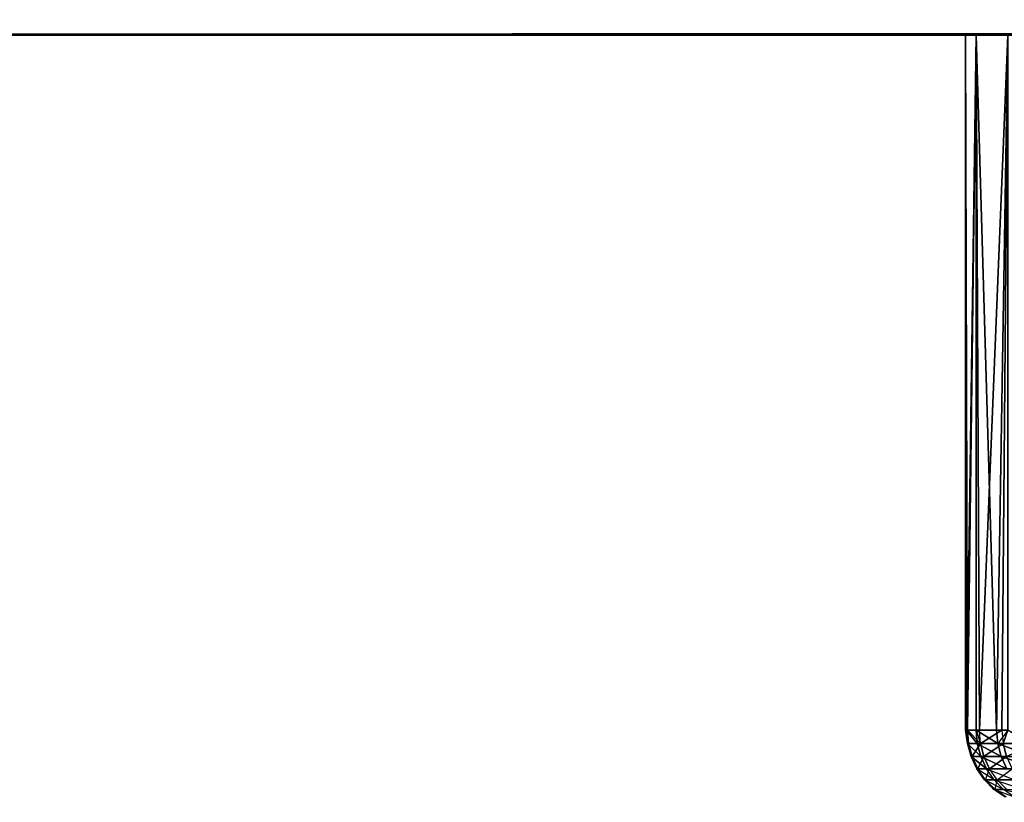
# Model space of a CAD drawing. Header units: centimetres. Extents: x 0.2 to 40.2, y 0.1 to 25.1.
# Tile 449 of 656: x 0.655 to 0.91, y 24.726 to 24.929. Entities that reach past the tile are written whole.
import ezdxf

# ---------------------------------------------------------------- set-up
doc = ezdxf.new("R2010")
doc.units = ezdxf.units.CM
doc.header["$LTSCALE"] = 2.54
doc.layers.get('0').update_dxf_attribs({"true_color": 0xff5454})

# ---------------------------------------------------------------- blocks, each defined once
blk = doc.blocks.new('P__ka _azienkowa 40cm.STL')
at = {"color": 0}
for p, q in [((40, 24.95973, 3.02696), (0.4, 24.925, 3.03)), ((40, 24.95973, 3.02696), (0.4, 24.925, 3.03)), ((40, 24.94236, 2.92848), (0.4, 24.925, 2.93)), ((40, 24.94236, 2.92848), (0.4, 24.925, 2.93)), ((0.4, 24.925, 2.93), (40, 24.925, 2.93)), ((40, 24.925, 3.03), (0.4, 24.925, 3.03)), ((0.4, 24.925, 1.43), (40, 24.925, 1.43)), ((40, 24.925, 1.53), (0.4, 24.925, 1.53)), ((40, 24.925, 3.03), (0.4, 24.925, 3.03)), ((0.4, 24.925, 2.93), (40, 24.925, 2.93)), ((0.4, 24.925, 1.43), (40, 24.925, 1.43)), ((40, 24.925, 1.53), (0.4, 24.925, 1.53)), ((0.9005, 24.745, 2.1076), (0.9, 24.925, 2.13003)), ((0.9, 24.925, 2.13003), (0.90273, 24.925, 2.07777)), ((0.9, 24.745, 2.13003), (0.9, 24.925, 2.13003)), ((0.9005, 24.745, 2.1076), (0.9, 24.925, 2.13003)), ((0.9, 24.745, 2.13003), (0.9, 24.925, 2.13003)), ((0.90022, 24.745, 2.14499), (0.9, 24.925, 2.13003)), ((0.90022, 24.745, 2.14499), (0.9, 24.925, 2.13003)), ((0.90274, 24.925, 2.1823), (0.9, 24.925, 2.13003)), ((0.9, 24.925, 2.13003), (0.90273, 24.925, 2.07777)), ((0.9, 24.925, 2.13003), (1.05008, 24.925, 2.12269)), ((0.9, 24.925, 2.13003), (1.05008, 24.925, 2.12269)), ((0.9, 24.925, 2.13003), (1.05192, 24.925, 2.16661)), ((0.9, 24.925, 2.13003), (1.05192, 24.925, 2.16661)), ((0.90274, 24.925, 2.1823), (0.9, 24.925, 2.13003)), ((0.90022, 24.745, 2.14499), (0.90274, 24.925, 2.1823)), ((0.90022, 24.745, 2.14499), (0.90274, 24.925, 2.1823)), ((0.9005, 24.745, 2.1076), (0.90273, 24.925, 2.07777)), ((0.9005, 24.745, 2.1076), (0.90273, 24.925, 2.07777)), ((0.90357, 24.745, 2.07033), (0.90273, 24.925, 2.07777)), ((0.90273, 24.925, 2.07777), (0.91092, 24.925, 2.02607)), ((0.90273, 24.745, 2.07777), (0.90273, 24.925, 2.07777)), ((0.90357, 24.745, 2.07033), (0.90273, 24.925, 2.07777)), ((0.90273, 24.745, 2.07777), (0.90273, 24.925, 2.07777)), ((0.90273, 24.925, 2.07777), (0.91092, 24.925, 2.02607)), ((0.90273, 24.925, 2.07777), (1.05375, 24.925, 2.07889)), ((0.90273, 24.925, 2.07777), (1.05375, 24.925, 2.07889)), ((0.90273, 24.925, 2.07777), (1.05008, 24.925, 2.12269)), ((0.90273, 24.925, 2.07777), (1.05008, 24.925, 2.12269)), ((0.90274, 24.745, 2.1823), (0.90274, 24.925, 2.1823)), ((0.90274, 24.745, 2.1823), (0.90274, 24.925, 2.1823)), ((0.90804, 24.745, 2.21931), (0.90274, 24.925, 2.1823)), ((0.90804, 24.745, 2.21931), (0.90274, 24.925, 2.1823)), ((0.91093, 24.925, 2.23399), (0.90274, 24.925, 2.1823)), ((0.90274, 24.925, 2.1823), (1.05192, 24.925, 2.16661)), ((0.90274, 24.925, 2.1823), (1.05192, 24.925, 2.16661)), ((0.90274, 24.925, 2.1823), (1.05925, 24.925, 2.20994)), ((0.90274, 24.925, 2.1823), (1.05925, 24.925, 2.20994)), ((0.91093, 24.925, 2.23399), (0.90274, 24.925, 2.1823)), ((0.90357, 24.745, 2.07033), (0.91092, 24.925, 2.02607)), ((0.90357, 24.745, 2.07033), (0.91092, 24.925, 2.02607)), ((0.90804, 24.745, 2.21931), (0.91093, 24.925, 2.23399)), ((0.90804, 24.745, 2.21931), (0.91093, 24.925, 2.23399)), ((0.90942, 24.745, 2.0334), (0.91092, 24.925, 2.02607)), ((0.90942, 24.745, 2.0334), (0.91092, 24.925, 2.02607)), ((0.9005, 24.745, 2.1076), (0.9, 24.745, 2.13003)), ((0.9, 24.745, 2.13003), (0.90022, 24.745, 2.14499)), ((0.9, 24.745, 2.13003), (0.90053, 24.74153, 2.14498)), ((0.9, 24.745, 2.13003), (0.9008, 24.74153, 2.10761)), ((0.90022, 24.745, 2.14499), (0.90274, 24.745, 2.1823)), ((0.90022, 24.745, 2.14499), (0.90274, 24.745, 2.1823)), ((0.90022, 24.745, 2.14499), (0.90304, 24.74153, 2.18226)), ((0.90022, 24.745, 2.14499), (0.90304, 24.74153, 2.18226)), ((0.90022, 24.745, 2.14499), (0.90053, 24.74153, 2.14498)), ((0.90273, 24.745, 2.07777), (0.9005, 24.745, 2.1076)), ((0.9005, 24.745, 2.1076), (0.9008, 24.74153, 2.10761)), ((0.9005, 24.745, 2.1076), (0.90387, 24.74153, 2.07037)), ((0.90273, 24.745, 2.07777), (0.90387, 24.74153, 2.07037)), ((0.90357, 24.745, 2.07033), (0.90273, 24.745, 2.07777)), ((0.90274, 24.745, 2.1823), (0.90804, 24.745, 2.21931)), ((0.90274, 24.745, 2.1823), (0.90804, 24.745, 2.21931)), ((0.90274, 24.745, 2.1823), (0.90834, 24.74153, 2.21926)), ((0.90274, 24.745, 2.1823), (0.90834, 24.74153, 2.21926)), ((0.90274, 24.745, 2.1823), (0.90304, 24.74153, 2.18226)), ((0.90274, 24.745, 2.1823), (0.90304, 24.74153, 2.18226)), ((0.90942, 24.745, 2.0334), (0.90357, 24.745, 2.07033)), ((0.90387, 24.74153, 2.07037), (0.90357, 24.745, 2.07033)), ((0.90942, 24.745, 2.0334), (0.90357, 24.745, 2.07033)), ((0.90942, 24.745, 2.0334), (0.90387, 24.74153, 2.07037)), ((0.90942, 24.745, 2.0334), (0.90387, 24.74153, 2.07037)), ((0.90804, 24.745, 2.21931), (0.91093, 24.745, 2.23399)), ((0.90804, 24.745, 2.21931), (0.90834, 24.74153, 2.21926)), ((0.91093, 24.745, 2.23399), (0.90834, 24.74153, 2.21926)), ((0.91092, 24.745, 2.02607), (0.90942, 24.745, 2.0334)), ((0.90942, 24.745, 2.0334), (0.90972, 24.74153, 2.03346)), ((0.91092, 24.745, 2.02607), (0.90972, 24.74153, 2.03346)), ((0.90053, 24.74153, 2.14498), (0.90304, 24.74153, 2.18226)), ((0.9008, 24.74153, 2.10761), (0.90053, 24.74153, 2.14498)), ((0.90143, 24.73816, 2.14495), (0.90053, 24.74153, 2.14498)), ((0.9008, 24.74153, 2.10761), (0.90053, 24.74153, 2.14498)), ((0.90143, 24.73816, 2.14495), (0.90053, 24.74153, 2.14498)), ((0.90394, 24.73816, 2.18217), (0.90053, 24.74153, 2.14498)), ((0.90394, 24.73816, 2.18217), (0.90053, 24.74153, 2.14498)), ((0.90053, 24.74153, 2.14498), (0.90304, 24.74153, 2.18226)), ((0.90387, 24.74153, 2.07037), (0.9008, 24.74153, 2.10761)), ((0.90171, 24.73816, 2.10765), (0.9008, 24.74153, 2.10761)), ((0.90387, 24.74153, 2.07037), (0.9008, 24.74153, 2.10761)), ((0.90171, 24.73816, 2.10765), (0.9008, 24.74153, 2.10761)), ((0.90143, 24.73816, 2.14495), (0.9008, 24.74153, 2.10761)), ((0.90143, 24.73816, 2.14495), (0.9008, 24.74153, 2.10761)), ((0.90171, 24.73816, 2.10765), (0.90387, 24.74153, 2.07037)), ((0.90171, 24.73816, 2.10765), (0.90387, 24.74153, 2.07037)), ((0.90304, 24.74153, 2.18226), (0.90834, 24.74153, 2.21926)), ((0.90304, 24.74153, 2.18226), (0.90923, 24.73816, 2.21909)), ((0.90304, 24.74153, 2.18226), (0.90834, 24.74153, 2.21926)), ((0.90394, 24.73816, 2.18217), (0.90304, 24.74153, 2.18226)), ((0.90394, 24.73816, 2.18217), (0.90304, 24.74153, 2.18226)), ((0.90304, 24.74153, 2.18226), (0.90923, 24.73816, 2.21909)), ((0.90972, 24.74153, 2.03346), (0.90387, 24.74153, 2.07037)), ((0.90477, 24.73816, 2.07048), (0.90387, 24.74153, 2.07037)), ((0.90972, 24.74153, 2.03346), (0.90387, 24.74153, 2.07037)), ((0.90477, 24.73816, 2.07048), (0.90387, 24.74153, 2.07037)), ((0.90477, 24.73816, 2.07048), (0.90972, 24.74153, 2.03346)), ((0.90477, 24.73816, 2.07048), (0.90972, 24.74153, 2.03346)), ((0.90834, 24.74153, 2.21926), (0.91638, 24.74153, 2.25575)), ((0.90923, 24.73816, 2.21909), (0.90834, 24.74153, 2.21926)), ((0.90923, 24.73816, 2.21909), (0.90834, 24.74153, 2.21926)), ((0.91726, 24.73816, 2.25552), (0.90834, 24.74153, 2.21926)), ((0.91726, 24.73816, 2.25552), (0.90834, 24.74153, 2.21926)), ((0.90834, 24.74153, 2.21926), (0.91638, 24.74153, 2.25575)), ((0.9183, 24.74153, 1.99709), (0.90972, 24.74153, 2.03346)), ((0.9106, 24.73816, 2.03364), (0.90972, 24.74153, 2.03346)), ((0.9183, 24.74153, 1.99709), (0.90972, 24.74153, 2.03346)), ((0.9106, 24.73816, 2.03364), (0.90972, 24.74153, 2.03346)), ((0.90171, 24.73816, 2.10765), (0.90143, 24.73816, 2.14495)), ((0.90143, 24.73816, 2.14495), (0.90394, 24.73816, 2.18217)), ((0.9029, 24.735, 2.14491), (0.90143, 24.73816, 2.14495)), ((0.90171, 24.73816, 2.10765), (0.90143, 24.73816, 2.14495)), ((0.9029, 24.735, 2.14491), (0.90143, 24.73816, 2.14495)), ((0.90541, 24.735, 2.18202), (0.90143, 24.73816, 2.14495)), ((0.90541, 24.735, 2.18202), (0.90143, 24.73816, 2.14495)), ((0.90143, 24.73816, 2.14495), (0.90394, 24.73816, 2.18217)), ((0.90477, 24.73816, 2.07048), (0.90171, 24.73816, 2.10765)), ((0.90318, 24.735, 2.10772), (0.90171, 24.73816, 2.10765)), ((0.90477, 24.73816, 2.07048), (0.90171, 24.73816, 2.10765)), ((0.90318, 24.735, 2.10772), (0.90171, 24.73816, 2.10765)), ((0.9029, 24.735, 2.14491), (0.90171, 24.73816, 2.10765)), ((0.9029, 24.735, 2.14491), (0.90171, 24.73816, 2.10765)), ((0.90318, 24.735, 2.10772), (0.90477, 24.73816, 2.07048)), ((0.90318, 24.735, 2.10772), (0.90477, 24.73816, 2.07048)), ((0.90394, 24.73816, 2.18217), (0.90923, 24.73816, 2.21909)), ((0.90394, 24.73816, 2.18217), (0.91068, 24.735, 2.21883)), ((0.90394, 24.73816, 2.18217), (0.90923, 24.73816, 2.21909)), ((0.90541, 24.735, 2.18202), (0.90394, 24.73816, 2.18217)), ((0.90541, 24.735, 2.18202), (0.90394, 24.73816, 2.18217)), ((0.90394, 24.73816, 2.18217), (0.91068, 24.735, 2.21883)), ((0.9106, 24.73816, 2.03364), (0.90477, 24.73816, 2.07048)), ((0.90623, 24.735, 2.07065), (0.90477, 24.73816, 2.07048)), ((0.9106, 24.73816, 2.03364), (0.90477, 24.73816, 2.07048)), ((0.90623, 24.735, 2.07065), (0.90477, 24.73816, 2.07048)), ((0.90623, 24.735, 2.07065), (0.9106, 24.73816, 2.03364)), ((0.90623, 24.735, 2.07065), (0.9106, 24.73816, 2.03364)), ((0.90923, 24.73816, 2.21909), (0.91726, 24.73816, 2.25552)), ((0.91068, 24.735, 2.21883), (0.90923, 24.73816, 2.21909)), ((0.91068, 24.735, 2.21883), (0.90923, 24.73816, 2.21909)), ((0.91868, 24.735, 2.25515), (0.90923, 24.73816, 2.21909)), ((0.91868, 24.735, 2.25515), (0.90923, 24.73816, 2.21909)), ((0.90923, 24.73816, 2.21909), (0.91726, 24.73816, 2.25552)), ((0.9049, 24.73214, 2.14485), (0.9029, 24.735, 2.14491)), ((0.90739, 24.73214, 2.18181), (0.9029, 24.735, 2.14491)), ((0.90318, 24.735, 2.10772), (0.9029, 24.735, 2.14491)), ((0.9029, 24.735, 2.14491), (0.90541, 24.735, 2.18202)), ((0.90518, 24.73214, 2.10781), (0.90318, 24.735, 2.10772)), ((0.9049, 24.73214, 2.14485), (0.90318, 24.735, 2.10772)), ((0.90623, 24.735, 2.07065), (0.90318, 24.735, 2.10772)), ((0.90518, 24.73214, 2.10781), (0.90623, 24.735, 2.07065)), ((0.90541, 24.735, 2.18202), (0.91264, 24.73214, 2.21847)), ((0.90739, 24.73214, 2.18181), (0.90541, 24.735, 2.18202)), ((0.90541, 24.735, 2.18202), (0.91068, 24.735, 2.21883)), ((0.90822, 24.73214, 2.07089), (0.90623, 24.735, 2.07065)), ((0.91205, 24.735, 2.03392), (0.90623, 24.735, 2.07065)), ((0.90822, 24.73214, 2.07089), (0.91205, 24.735, 2.03392)), ((0.90518, 24.73214, 2.10781), (0.9049, 24.73214, 2.14485)), ((0.9049, 24.73214, 2.14485), (0.90739, 24.73214, 2.18181)), ((0.90736, 24.72968, 2.14478), (0.9049, 24.73214, 2.14485)), ((0.90985, 24.72968, 2.18155), (0.9049, 24.73214, 2.14485)), ((0.90822, 24.73214, 2.07089), (0.90518, 24.73214, 2.10781)), ((0.90764, 24.72968, 2.10792), (0.90518, 24.73214, 2.10781)), ((0.90736, 24.72968, 2.14478), (0.90518, 24.73214, 2.10781)), ((0.90739, 24.73214, 2.18181), (0.91264, 24.73214, 2.21847)), ((0.90739, 24.73214, 2.18181), (0.91507, 24.72968, 2.21803)), ((0.90985, 24.72968, 2.18155), (0.90739, 24.73214, 2.18181)), ((0.90764, 24.72968, 2.10792), (0.90822, 24.73214, 2.07089)), ((0.91401, 24.73214, 2.03431), (0.90822, 24.73214, 2.07089)), ((0.91067, 24.72968, 2.07119), (0.90822, 24.73214, 2.07089)), ((0.90764, 24.72968, 2.10792), (0.90736, 24.72968, 2.14478)), ((0.90736, 24.72968, 2.14478), (0.90985, 24.72968, 2.18155)), ((0.91022, 24.72768, 2.14469), (0.90736, 24.72968, 2.14478)), ((0.91269, 24.72768, 2.18125), (0.90736, 24.72968, 2.14478)), ((0.91067, 24.72968, 2.07119), (0.90764, 24.72968, 2.10792)), ((0.91049, 24.72768, 2.10805), (0.90764, 24.72968, 2.10792)), ((0.91022, 24.72768, 2.14469), (0.90764, 24.72968, 2.10792)), ((0.90985, 24.72968, 2.18155), (0.91507, 24.72968, 2.21803)), ((0.90985, 24.72968, 2.18155), (0.91788, 24.72768, 2.21752)), ((0.91269, 24.72768, 2.18125), (0.90985, 24.72968, 2.18155))]:
    blk.add_line(p, q, dxfattribs=at)
mesh = blk.add_polyface(dxfattribs=at)
corners = [(40, 24.95973, 3.02696), (0.4, 24.925, 3.03), (40, 24.925, 3.03)]
mesh.append_faces([[corners[k] for k in face] for face in [(0, 1, 2)]], dxfattribs={"color": 0})
mesh = blk.add_polyface(dxfattribs=at)
corners = [(40, 24.95973, 3.02696), (0.4, 24.95973, 3.02696), (0.4, 24.925, 3.03)]
mesh.append_faces([[corners[k] for k in face] for face in [(0, 1, 2)]], dxfattribs={"color": 0})
mesh = blk.add_polyface(dxfattribs=at)
corners = [(40, 24.925, 1.43), (0.4, 24.95973, 1.43304), (40, 24.95973, 1.43304)]
mesh.append_faces([[corners[k] for k in face] for face in [(0, 1, 2)]], dxfattribs={"color": 0})
mesh = blk.add_polyface(dxfattribs=at)
corners = [(40, 24.925, 1.43), (0.4, 24.925, 1.43), (0.4, 24.95973, 1.43304)]
mesh.append_faces([[corners[k] for k in face] for face in [(0, 1, 2)]], dxfattribs={"color": 0})
mesh = blk.add_polyface(dxfattribs=at)
corners = [(40, 24.94236, 2.92848), (0.4, 24.925, 2.93), (0.4, 24.94236, 2.92848)]
mesh.append_faces([[corners[k] for k in face] for face in [(0, 1, 2)]], dxfattribs={"color": 0})
mesh = blk.add_polyface(dxfattribs=at)
corners = [(40, 24.925, 2.93), (0.4, 24.925, 2.93), (40, 24.94236, 2.92848)]
mesh.append_faces([[corners[k] for k in face] for face in [(0, 1, 2)]], dxfattribs={"color": 0})
mesh = blk.add_polyface(dxfattribs=at)
corners = [(40, 24.925, 1.53), (0.4, 24.94236, 1.53152), (0.4, 24.925, 1.53)]
mesh.append_faces([[corners[k] for k in face] for face in [(0, 1, 2)]], dxfattribs={"color": 0})
mesh = blk.add_polyface(dxfattribs=at)
corners = [(40, 24.94236, 1.53152), (0.4, 24.94236, 1.53152), (40, 24.925, 1.53)]
mesh.append_faces([[corners[k] for k in face] for face in [(0, 1, 2)]], dxfattribs={"color": 0})
mesh = blk.add_polyface(dxfattribs=at)
corners = [(40, 24.925, 2.93), (3.12497, 2.89312, 2.93), (0.4, 24.925, 2.93)]
mesh.append_faces([[corners[k] for k in face] for face in [(0, 1, 2)]], dxfattribs={"color": 0})
mesh = blk.add_polyface(dxfattribs=at)
corners = [(3.12497, 2.89312, 2.93), (3.075, 2.92811, 2.93), (0.4, 24.925, 2.93)]
mesh.append_faces([[corners[k] for k in face] for face in [(0, 1, 2)]], dxfattribs={"color": 0})
mesh = blk.add_polyface(dxfattribs=at)
corners = [(3.075, 2.92811, 2.93), (3.01971, 2.95389, 2.93), (0.4, 24.925, 2.93)]
mesh.append_faces([[corners[k] for k in face] for face in [(0, 1, 2)]], dxfattribs={"color": 0})
mesh = blk.add_polyface(dxfattribs=at)
corners = [(3.01971, 2.95389, 2.93), (2.96078, 2.96968, 2.93), (0.4, 24.925, 2.93)]
mesh.append_faces([[corners[k] for k in face] for face in [(0, 1, 2)]], dxfattribs={"color": 0})
mesh = blk.add_polyface(dxfattribs=at)
corners = [(2.96078, 2.96968, 2.93), (2.9, 2.975, 2.93), (0.4, 24.925, 2.93)]
mesh.append_faces([[corners[k] for k in face] for face in [(0, 1, 2)]], dxfattribs={"color": 0})
mesh = blk.add_polyface(dxfattribs=at)
corners = [(2.9, 2.975, 2.93), (2.83922, 2.96968, 2.93), (0.4, 24.925, 2.93)]
mesh.append_faces([[corners[k] for k in face] for face in [(0, 1, 2)]], dxfattribs={"color": 0})
mesh = blk.add_polyface(dxfattribs=at)
corners = [(2.83922, 2.96968, 2.93), (2.78029, 2.95389, 2.93), (0.4, 24.925, 2.93)]
mesh.append_faces([[corners[k] for k in face] for face in [(0, 1, 2)]], dxfattribs={"color": 0})
mesh = blk.add_polyface(dxfattribs=at)
corners = [(2.78029, 2.95389, 2.93), (2.725, 2.92811, 2.93), (0.4, 24.925, 2.93)]
mesh.append_faces([[corners[k] for k in face] for face in [(0, 1, 2)]], dxfattribs={"color": 0})
mesh = blk.add_polyface(dxfattribs=at)
corners = [(2.725, 2.92811, 2.93), (2.67502, 2.89312, 2.93), (0.4, 24.925, 2.93)]
mesh.append_faces([[corners[k] for k in face] for face in [(0, 1, 2)]], dxfattribs={"color": 0})
mesh = blk.add_polyface(dxfattribs=at)
corners = [(2.67502, 2.89312, 2.93), (2.63188, 2.84998, 2.93), (0.4, 24.925, 2.93)]
mesh.append_faces([[corners[k] for k in face] for face in [(0, 1, 2)]], dxfattribs={"color": 0})
mesh = blk.add_polyface(dxfattribs=at)
corners = [(2.63188, 2.84998, 2.93), (0.4, 0.325, 2.93), (0.4, 24.925, 2.93)]
mesh.append_faces([[corners[k] for k in face] for face in [(0, 1, 2)]], dxfattribs={"color": 0})
mesh = blk.add_polyface(dxfattribs=at)
corners = [(2.95999, 2.96982, 3.03), (0.4, 24.925, 3.03), (2.9, 2.975, 3.03)]
mesh.append_faces([[corners[k] for k in face] for face in [(0, 1, 2)]], dxfattribs={"color": 0})
mesh = blk.add_polyface(dxfattribs=at)
corners = [(3.01971, 2.95389, 3.03), (0.4, 24.925, 3.03), (2.95999, 2.96982, 3.03)]
mesh.append_faces([[corners[k] for k in face] for face in [(0, 1, 2)]], dxfattribs={"color": 0})
mesh = blk.add_polyface(dxfattribs=at)
corners = [(40, 24.925, 3.03), (0.4, 24.925, 3.03), (3.01971, 2.95389, 3.03)]
mesh.append_faces([[corners[k] for k in face] for face in [(0, 1, 2)]], dxfattribs={"color": 0})
mesh = blk.add_polyface(dxfattribs=at)
corners = [(2.78029, 2.95389, 3.03), (0.4, 24.925, 3.03), (2.725, 2.92811, 3.03)]
mesh.append_faces([[corners[k] for k in face] for face in [(0, 1, 2)]], dxfattribs={"color": 0})
mesh = blk.add_polyface(dxfattribs=at)
corners = [(2.83922, 2.96968, 3.03), (0.4, 24.925, 3.03), (2.78029, 2.95389, 3.03)]
mesh.append_faces([[corners[k] for k in face] for face in [(0, 1, 2)]], dxfattribs={"color": 0})
mesh = blk.add_polyface(dxfattribs=at)
corners = [(2.9, 2.975, 3.03), (0.4, 24.925, 3.03), (2.83922, 2.96968, 3.03)]
mesh.append_faces([[corners[k] for k in face] for face in [(0, 1, 2)]], dxfattribs={"color": 0})
mesh = blk.add_polyface(dxfattribs=at)
corners = [(2.63188, 2.84998, 3.03), (0.4, 24.925, 3.03), (2.59689, 2.8, 3.03)]
mesh.append_faces([[corners[k] for k in face] for face in [(0, 1, 2)]], dxfattribs={"color": 0})
mesh = blk.add_polyface(dxfattribs=at)
corners = [(2.67502, 2.89312, 3.03), (0.4, 24.925, 3.03), (2.63188, 2.84998, 3.03)]
mesh.append_faces([[corners[k] for k in face] for face in [(0, 1, 2)]], dxfattribs={"color": 0})
mesh = blk.add_polyface(dxfattribs=at)
corners = [(2.725, 2.92811, 3.03), (0.4, 24.925, 3.03), (2.67502, 2.89312, 3.03)]
mesh.append_faces([[corners[k] for k in face] for face in [(0, 1, 2)]], dxfattribs={"color": 0})
mesh = blk.add_polyface(dxfattribs=at)
corners = [(2.55532, 2.68578, 3.03), (0.4, 24.925, 3.03), (0.4, 0.325, 3.03)]
mesh.append_faces([[corners[k] for k in face] for face in [(0, 1, 2)]], dxfattribs={"color": 0})
mesh = blk.add_polyface(dxfattribs=at)
corners = [(2.57111, 2.74471, 3.03), (0.4, 24.925, 3.03), (2.55532, 2.68578, 3.03)]
mesh.append_faces([[corners[k] for k in face] for face in [(0, 1, 2)]], dxfattribs={"color": 0})
mesh = blk.add_polyface(dxfattribs=at)
corners = [(2.59689, 2.8, 3.03), (0.4, 24.925, 3.03), (2.57111, 2.74471, 3.03)]
mesh.append_faces([[corners[k] for k in face] for face in [(0, 1, 2)]], dxfattribs={"color": 0})
mesh = blk.add_polyface(dxfattribs=at)
corners = [(40, 24.925, 1.43), (0.4, 23.725, 1.43), (0.4, 24.925, 1.43)]
mesh.append_faces([[corners[k] for k in face] for face in [(0, 1, 2)]], dxfattribs={"color": 0})
mesh = blk.add_polyface(dxfattribs=at)
corners = [(40, 23.725, 1.43), (0.4, 23.725, 1.43), (40, 24.925, 1.43)]
mesh.append_faces([[corners[k] for k in face] for face in [(0, 1, 2)]], dxfattribs={"color": 0})
mesh = blk.add_polyface(dxfattribs=at)
corners = [(40, 24.925, 1.53), (0.4, 23.725, 1.53), (40, 23.725, 1.53)]
mesh.append_faces([[corners[k] for k in face] for face in [(0, 1, 2)]], dxfattribs={"color": 0})
mesh = blk.add_polyface(dxfattribs=at)
corners = [(40, 24.925, 1.53), (0.4, 24.925, 1.53), (0.4, 23.725, 1.53)]
mesh.append_faces([[corners[k] for k in face] for face in [(0, 1, 2)]], dxfattribs={"color": 0})
mesh = blk.add_polyface(dxfattribs=at)
corners = [(0.90273, 24.925, 2.07777), (0.9005, 24.745, 2.1076), (0.9, 24.925, 2.13003)]
mesh.append_faces([[corners[k] for k in face] for face in [(0, 1, 2)]], dxfattribs={"color": 0})
mesh = blk.add_polyface(dxfattribs=at)
corners = [(0.9, 24.925, 2.13003), (0.9005, 24.745, 2.1076), (0.9, 24.745, 2.13003)]
mesh.append_faces([[corners[k] for k in face] for face in [(0, 1, 2)]], dxfattribs={"color": 0})
mesh = blk.add_polyface(dxfattribs=at)
corners = [(0.9, 24.925, 2.13003), (0.9, 24.745, 2.13003), (0.90022, 24.745, 2.14499)]
mesh.append_faces([[corners[k] for k in face] for face in [(0, 1, 2)]], dxfattribs={"color": 0})
mesh = blk.add_polyface(dxfattribs=at)
corners = [(0.9, 24.925, 2.13003), (0.90022, 24.745, 2.14499), (0.90274, 24.925, 2.1823)]
mesh.append_faces([[corners[k] for k in face] for face in [(0, 1, 2)]], dxfattribs={"color": 0})
mesh = blk.add_polyface(dxfattribs=at)
corners = [(0.9, 24.925, 2.13003), (1.05008, 24.925, 2.12269), (0.90273, 24.925, 2.07777)]
mesh.append_faces([[corners[k] for k in face] for face in [(0, 1, 2)]], dxfattribs={"color": 0})
mesh = blk.add_polyface(dxfattribs=at)
corners = [(1.05192, 24.925, 2.16661), (1.05008, 24.925, 2.12269), (0.9, 24.925, 2.13003)]
mesh.append_faces([[corners[k] for k in face] for face in [(0, 1, 2)]], dxfattribs={"color": 0})
mesh = blk.add_polyface(dxfattribs=at)
corners = [(0.90274, 24.925, 2.1823), (1.05192, 24.925, 2.16661), (0.9, 24.925, 2.13003)]
mesh.append_faces([[corners[k] for k in face] for face in [(0, 1, 2)]], dxfattribs={"color": 0})
mesh = blk.add_polyface(dxfattribs=at)
corners = [(0.90274, 24.925, 2.1823), (0.90022, 24.745, 2.14499), (0.90274, 24.745, 2.1823)]
mesh.append_faces([[corners[k] for k in face] for face in [(0, 1, 2)]], dxfattribs={"color": 0})
mesh = blk.add_polyface(dxfattribs=at)
corners = [(0.90273, 24.925, 2.07777), (0.90273, 24.745, 2.07777), (0.9005, 24.745, 2.1076)]
mesh.append_faces([[corners[k] for k in face] for face in [(0, 1, 2)]], dxfattribs={"color": 0})
mesh = blk.add_polyface(dxfattribs=at)
corners = [(0.91092, 24.925, 2.02607), (0.90357, 24.745, 2.07033), (0.90273, 24.925, 2.07777)]
mesh.append_faces([[corners[k] for k in face] for face in [(0, 1, 2)]], dxfattribs={"color": 0})
mesh = blk.add_polyface(dxfattribs=at)
corners = [(0.90273, 24.925, 2.07777), (0.90357, 24.745, 2.07033), (0.90273, 24.745, 2.07777)]
mesh.append_faces([[corners[k] for k in face] for face in [(0, 1, 2)]], dxfattribs={"color": 0})
mesh = blk.add_polyface(dxfattribs=at)
corners = [(1.05375, 24.925, 2.07889), (0.91092, 24.925, 2.02607), (0.90273, 24.925, 2.07777)]
mesh.append_faces([[corners[k] for k in face] for face in [(0, 1, 2)]], dxfattribs={"color": 0})
mesh = blk.add_polyface(dxfattribs=at)
corners = [(1.05008, 24.925, 2.12269), (1.05375, 24.925, 2.07889), (0.90273, 24.925, 2.07777)]
mesh.append_faces([[corners[k] for k in face] for face in [(0, 1, 2)]], dxfattribs={"color": 0})
mesh = blk.add_polyface(dxfattribs=at)
corners = [(0.90274, 24.925, 2.1823), (0.90274, 24.745, 2.1823), (0.90804, 24.745, 2.21931)]
mesh.append_faces([[corners[k] for k in face] for face in [(0, 1, 2)]], dxfattribs={"color": 0})
mesh = blk.add_polyface(dxfattribs=at)
corners = [(0.90274, 24.925, 2.1823), (0.90804, 24.745, 2.21931), (0.91093, 24.925, 2.23399)]
mesh.append_faces([[corners[k] for k in face] for face in [(0, 1, 2)]], dxfattribs={"color": 0})
mesh = blk.add_polyface(dxfattribs=at)
corners = [(1.05925, 24.925, 2.20994), (1.05192, 24.925, 2.16661), (0.90274, 24.925, 2.1823)]
mesh.append_faces([[corners[k] for k in face] for face in [(0, 1, 2)]], dxfattribs={"color": 0})
mesh = blk.add_polyface(dxfattribs=at)
corners = [(0.91093, 24.925, 2.23399), (1.05925, 24.925, 2.20994), (0.90274, 24.925, 2.1823)]
mesh.append_faces([[corners[k] for k in face] for face in [(0, 1, 2)]], dxfattribs={"color": 0})
mesh = blk.add_polyface(dxfattribs=at)
corners = [(0.91092, 24.925, 2.02607), (0.90942, 24.745, 2.0334), (0.90357, 24.745, 2.07033)]
mesh.append_faces([[corners[k] for k in face] for face in [(0, 1, 2)]], dxfattribs={"color": 0})
mesh = blk.add_polyface(dxfattribs=at)
corners = [(0.91093, 24.925, 2.23399), (0.90804, 24.745, 2.21931), (0.91093, 24.745, 2.23399)]
mesh.append_faces([[corners[k] for k in face] for face in [(0, 1, 2)]], dxfattribs={"color": 0})
mesh = blk.add_polyface(dxfattribs=at)
corners = [(0.91092, 24.925, 2.02607), (0.91092, 24.745, 2.02607), (0.90942, 24.745, 2.0334)]
mesh.append_faces([[corners[k] for k in face] for face in [(0, 1, 2)]], dxfattribs={"color": 0})
mesh = blk.add_polyface(dxfattribs=at)
corners = [(0.9, 24.745, 2.13003), (0.9008, 24.74153, 2.10761), (0.90053, 24.74153, 2.14498)]
mesh.append_faces([[corners[k] for k in face] for face in [(0, 1, 2)]], dxfattribs={"color": 0})
mesh = blk.add_polyface(dxfattribs=at)
corners = [(0.90022, 24.745, 2.14499), (0.90304, 24.74153, 2.18226), (0.90274, 24.745, 2.1823)]
mesh.append_faces([[corners[k] for k in face] for face in [(0, 1, 2)]], dxfattribs={"color": 0})
mesh = blk.add_polyface(dxfattribs=at)
corners = [(0.90022, 24.745, 2.14499), (0.90053, 24.74153, 2.14498), (0.90304, 24.74153, 2.18226)]
mesh.append_faces([[corners[k] for k in face] for face in [(0, 1, 2)]], dxfattribs={"color": 0})
mesh = blk.add_polyface(dxfattribs=at)
corners = [(0.9005, 24.745, 2.1076), (0.90387, 24.74153, 2.07037), (0.9008, 24.74153, 2.10761)]
mesh.append_faces([[corners[k] for k in face] for face in [(0, 1, 2)]], dxfattribs={"color": 0})
mesh = blk.add_polyface(dxfattribs=at)
corners = [(0.90274, 24.745, 2.1823), (0.90834, 24.74153, 2.21926), (0.90804, 24.745, 2.21931)]
mesh.append_faces([[corners[k] for k in face] for face in [(0, 1, 2)]], dxfattribs={"color": 0})
mesh = blk.add_polyface(dxfattribs=at)
corners = [(0.90274, 24.745, 2.1823), (0.90304, 24.74153, 2.18226), (0.90834, 24.74153, 2.21926)]
mesh.append_faces([[corners[k] for k in face] for face in [(0, 1, 2)]], dxfattribs={"color": 0})
mesh = blk.add_polyface(dxfattribs=at)
corners = [(0.90942, 24.745, 2.0334), (0.90387, 24.74153, 2.07037), (0.90357, 24.745, 2.07033)]
mesh.append_faces([[corners[k] for k in face] for face in [(0, 1, 2)]], dxfattribs={"color": 0})
mesh = blk.add_polyface(dxfattribs=at)
corners = [(0.90942, 24.745, 2.0334), (0.90972, 24.74153, 2.03346), (0.90387, 24.74153, 2.07037)]
mesh.append_faces([[corners[k] for k in face] for face in [(0, 1, 2)]], dxfattribs={"color": 0})
mesh = blk.add_polyface(dxfattribs=at)
corners = [(0.91093, 24.745, 2.23399), (0.90834, 24.74153, 2.21926), (0.91638, 24.74153, 2.25575)]
mesh.append_faces([[corners[k] for k in face] for face in [(0, 1, 2)]], dxfattribs={"color": 0})
mesh = blk.add_polyface(dxfattribs=at)
corners = [(0.91092, 24.745, 2.02607), (0.9183, 24.74153, 1.99709), (0.90972, 24.74153, 2.03346)]
mesh.append_faces([[corners[k] for k in face] for face in [(0, 1, 2)]], dxfattribs={"color": 0})
mesh = blk.add_polyface(dxfattribs=at)
corners = [(0.9008, 24.74153, 2.10761), (0.90143, 24.73816, 2.14495), (0.90053, 24.74153, 2.14498)]
mesh.append_faces([[corners[k] for k in face] for face in [(0, 1, 2)]], dxfattribs={"color": 0})
mesh = blk.add_polyface(dxfattribs=at)
corners = [(0.90053, 24.74153, 2.14498), (0.90143, 24.73816, 2.14495), (0.90394, 24.73816, 2.18217)]
mesh.append_faces([[corners[k] for k in face] for face in [(0, 1, 2)]], dxfattribs={"color": 0})
mesh = blk.add_polyface(dxfattribs=at)
corners = [(0.90053, 24.74153, 2.14498), (0.90394, 24.73816, 2.18217), (0.90304, 24.74153, 2.18226)]
mesh.append_faces([[corners[k] for k in face] for face in [(0, 1, 2)]], dxfattribs={"color": 0})
mesh = blk.add_polyface(dxfattribs=at)
corners = [(0.90387, 24.74153, 2.07037), (0.90171, 24.73816, 2.10765), (0.9008, 24.74153, 2.10761)]
mesh.append_faces([[corners[k] for k in face] for face in [(0, 1, 2)]], dxfattribs={"color": 0})
mesh = blk.add_polyface(dxfattribs=at)
corners = [(0.9008, 24.74153, 2.10761), (0.90171, 24.73816, 2.10765), (0.90143, 24.73816, 2.14495)]
mesh.append_faces([[corners[k] for k in face] for face in [(0, 1, 2)]], dxfattribs={"color": 0})
mesh = blk.add_polyface(dxfattribs=at)
corners = [(0.90387, 24.74153, 2.07037), (0.90477, 24.73816, 2.07048), (0.90171, 24.73816, 2.10765)]
mesh.append_faces([[corners[k] for k in face] for face in [(0, 1, 2)]], dxfattribs={"color": 0})
mesh = blk.add_polyface(dxfattribs=at)
corners = [(0.90304, 24.74153, 2.18226), (0.90923, 24.73816, 2.21909), (0.90834, 24.74153, 2.21926)]
mesh.append_faces([[corners[k] for k in face] for face in [(0, 1, 2)]], dxfattribs={"color": 0})
mesh = blk.add_polyface(dxfattribs=at)
corners = [(0.90304, 24.74153, 2.18226), (0.90394, 24.73816, 2.18217), (0.90923, 24.73816, 2.21909)]
mesh.append_faces([[corners[k] for k in face] for face in [(0, 1, 2)]], dxfattribs={"color": 0})
mesh = blk.add_polyface(dxfattribs=at)
corners = [(0.90972, 24.74153, 2.03346), (0.90477, 24.73816, 2.07048), (0.90387, 24.74153, 2.07037)]
mesh.append_faces([[corners[k] for k in face] for face in [(0, 1, 2)]], dxfattribs={"color": 0})
mesh = blk.add_polyface(dxfattribs=at)
corners = [(0.90972, 24.74153, 2.03346), (0.9106, 24.73816, 2.03364), (0.90477, 24.73816, 2.07048)]
mesh.append_faces([[corners[k] for k in face] for face in [(0, 1, 2)]], dxfattribs={"color": 0})
mesh = blk.add_polyface(dxfattribs=at)
corners = [(0.90834, 24.74153, 2.21926), (0.90923, 24.73816, 2.21909), (0.91726, 24.73816, 2.25552)]
mesh.append_faces([[corners[k] for k in face] for face in [(0, 1, 2)]], dxfattribs={"color": 0})
mesh = blk.add_polyface(dxfattribs=at)
corners = [(0.90834, 24.74153, 2.21926), (0.91726, 24.73816, 2.25552), (0.91638, 24.74153, 2.25575)]
mesh.append_faces([[corners[k] for k in face] for face in [(0, 1, 2)]], dxfattribs={"color": 0})
mesh = blk.add_polyface(dxfattribs=at)
corners = [(0.9183, 24.74153, 1.99709), (0.9106, 24.73816, 2.03364), (0.90972, 24.74153, 2.03346)]
mesh.append_faces([[corners[k] for k in face] for face in [(0, 1, 2)]], dxfattribs={"color": 0})
mesh = blk.add_polyface(dxfattribs=at)
corners = [(0.90171, 24.73816, 2.10765), (0.9029, 24.735, 2.14491), (0.90143, 24.73816, 2.14495)]
mesh.append_faces([[corners[k] for k in face] for face in [(0, 1, 2)]], dxfattribs={"color": 0})
mesh = blk.add_polyface(dxfattribs=at)
corners = [(0.90143, 24.73816, 2.14495), (0.9029, 24.735, 2.14491), (0.90541, 24.735, 2.18202)]
mesh.append_faces([[corners[k] for k in face] for face in [(0, 1, 2)]], dxfattribs={"color": 0})
mesh = blk.add_polyface(dxfattribs=at)
corners = [(0.90143, 24.73816, 2.14495), (0.90541, 24.735, 2.18202), (0.90394, 24.73816, 2.18217)]
mesh.append_faces([[corners[k] for k in face] for face in [(0, 1, 2)]], dxfattribs={"color": 0})
mesh = blk.add_polyface(dxfattribs=at)
corners = [(0.90477, 24.73816, 2.07048), (0.90318, 24.735, 2.10772), (0.90171, 24.73816, 2.10765)]
mesh.append_faces([[corners[k] for k in face] for face in [(0, 1, 2)]], dxfattribs={"color": 0})
mesh = blk.add_polyface(dxfattribs=at)
corners = [(0.90171, 24.73816, 2.10765), (0.90318, 24.735, 2.10772), (0.9029, 24.735, 2.14491)]
mesh.append_faces([[corners[k] for k in face] for face in [(0, 1, 2)]], dxfattribs={"color": 0})
mesh = blk.add_polyface(dxfattribs=at)
corners = [(0.90477, 24.73816, 2.07048), (0.90623, 24.735, 2.07065), (0.90318, 24.735, 2.10772)]
mesh.append_faces([[corners[k] for k in face] for face in [(0, 1, 2)]], dxfattribs={"color": 0})
mesh = blk.add_polyface(dxfattribs=at)
corners = [(0.90394, 24.73816, 2.18217), (0.91068, 24.735, 2.21883), (0.90923, 24.73816, 2.21909)]
mesh.append_faces([[corners[k] for k in face] for face in [(0, 1, 2)]], dxfattribs={"color": 0})
mesh = blk.add_polyface(dxfattribs=at)
corners = [(0.90394, 24.73816, 2.18217), (0.90541, 24.735, 2.18202), (0.91068, 24.735, 2.21883)]
mesh.append_faces([[corners[k] for k in face] for face in [(0, 1, 2)]], dxfattribs={"color": 0})
mesh = blk.add_polyface(dxfattribs=at)
corners = [(0.9106, 24.73816, 2.03364), (0.90623, 24.735, 2.07065), (0.90477, 24.73816, 2.07048)]
mesh.append_faces([[corners[k] for k in face] for face in [(0, 1, 2)]], dxfattribs={"color": 0})
mesh = blk.add_polyface(dxfattribs=at)
corners = [(0.9106, 24.73816, 2.03364), (0.91205, 24.735, 2.03392), (0.90623, 24.735, 2.07065)]
mesh.append_faces([[corners[k] for k in face] for face in [(0, 1, 2)]], dxfattribs={"color": 0})
mesh = blk.add_polyface(dxfattribs=at)
corners = [(0.90923, 24.73816, 2.21909), (0.91068, 24.735, 2.21883), (0.91868, 24.735, 2.25515)]
mesh.append_faces([[corners[k] for k in face] for face in [(0, 1, 2)]], dxfattribs={"color": 0})
mesh = blk.add_polyface(dxfattribs=at)
corners = [(0.90923, 24.73816, 2.21909), (0.91868, 24.735, 2.25515), (0.91726, 24.73816, 2.25552)]
mesh.append_faces([[corners[k] for k in face] for face in [(0, 1, 2)]], dxfattribs={"color": 0})

msp = doc.modelspace()

# ---------------------------------------------------------------- block references
at = {"color": 0}
msp.add_blockref('P__ka _azienkowa 40cm.STL', (0, 0), dxfattribs=at)

doc.saveas('drawing.dxf')
